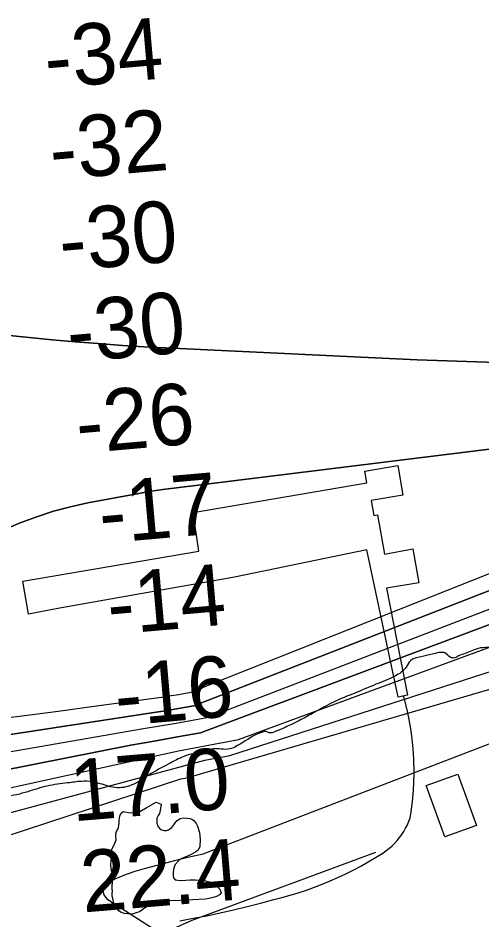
# Model space of a CAD drawing. Extents: x 3445503 to 3483459, y 540493 to 566012.
# Drawn here: x 3461210 to 3461717, y 549802 to 550787 of the extents above; entities that cross this region are included whole.
import ezdxf

# ---------------------------------------------------------------- set-up
doc = ezdxf.new("R2010")
doc.units = 0
for name, color, linetype in [('V-BLDG-OTLN', 7, 'Continuous'), ('V-CHAN-DOCK', 7, 'Continuous'), ('V-RIVR-EDGE', 7, 'Continuous'), ('V-RIVR-RANG', 7, 'Continuous'), ('V-ROAD-CNTR', 7, 'Continuous'), ('V-SITE-VEGE', 7, 'Continuous'), ('V-TOPO-DPTH', 7, 'Continuous'), ('V-TOPO-MINR', 7, 'Continuous'), ('V-TOPO-WATR', 7, 'Continuous')]:
    doc.layers.add(name, color=color, linetype=linetype)

msp = doc.modelspace()

# ---------------------------------------------------------------- linework, layer by layer
at = {"layer": 'V-BLDG-OTLN'}
msp.add_lwpolyline([(3461676.25, 549893.03), (3461655.88, 549949.03), (3461690.3, 549961.55), (3461710.67, 549905.55)], close=True, dxfattribs=at)
at = {"layer": 'V-CHAN-DOCK'}
msp.add_lwpolyline([(3461215.67, 550172.14), (3461407.7, 550204.78), (3461401.52, 550247.28), (3461590.94, 550279.44), (3461588.71, 550292.3), (3461624.73, 550298.51), (3461630.32, 550266.15), (3461595.83, 550260.2), (3461598.64, 550243.83), (3461602.83, 550244.55), (3461610.23, 550201.61), (3461641.13, 550207.49), (3461647.69, 550170.39), (3461612.55, 550164.39), (3461635.47, 550047.82), (3461625.24, 550045.47), (3461591.18, 550206.43), (3461446.78, 550176.54), (3461253.99, 550142.5), (3461221.73, 550135.99), (3461215.67, 550172.14)], dxfattribs=at)
at = {"layer": 'V-RIVR-EDGE'}
for points in [[(3462003.75, 550220.36), (3461995.59, 550218.5), (3461987.25, 550220.6), (3461977.55, 550232.1), (3461968.87, 550238.38), (3461961.92, 550239.44), (3461951.83, 550237.38), (3461942.09, 550233.58), (3461930.95, 550228.39), (3461924.68, 550221.45), (3461915.25, 550203.75), (3461912.11, 550199.93), (3461906.89, 550198.2), (3461903.06, 550195.43), (3461899.93, 550192.31), (3461893.98, 550179.12), (3461884.55, 550158.98), (3461876.18, 550149.26), (3461867.47, 550142.33), (3461855.29, 550137.15), (3461827.11, 550127.83), (3461811.47, 550129.26), (3461801.39, 550128.24), (3461788.17, 550124.11), (3461754.41, 550110.28), (3461738.75, 550103.37), (3461726.23, 550099.92), (3461715.1, 550099.26), (3461705.71, 550096.15), (3461691.09, 550090.62)], [(3461691.09, 550090.62), (3461685.18, 550088.21), (3461682.05, 550089.26), (3461676.15, 550093.79), (3461669.9, 550094.15), (3461662.25, 550092.43), (3461650.07, 550089.68), (3461638.59, 550085.19), (3461634.05, 550078.25), (3461621.86, 550068.55), (3461600.98, 550059.56), (3461578.71, 550050.23), (3461554, 550039.86), (3461533.46, 550028.79), (3461518.84, 550020.83), (3461501.79, 550012.53), (3461491.35, 550008.03), (3461484.39, 550006.66), (3461481.27, 550008.06), (3461477.1, 550007.37), (3461469.44, 550004.27), (3461447.16, 549991.11), (3461439.5, 549988.7), (3461429.77, 549989.07), (3461421.78, 549988.74), (3461411.69, 549986.33), (3461391.51, 549980.82), (3461375.15, 549972.86), (3461352.87, 549960.4), (3461336.86, 549950.71), (3461318.77, 549946.58), (3461308.7, 549948.35), (3461291.33, 549953.26), (3461279.51, 549953.63), (3461264.56, 549951.93), (3461242.3, 549948.51), (3461221.08, 549942.31), (3461196.38, 549936.8), (3461168.91, 549933.05), (3461154.3, 549928.57), (3461121.6, 549918.91), (3461097.92, 549904.72), (3461074.94, 549889.48), (3461062.75, 549878.39), (3461055.78, 549872.49), (3461050.91, 549872.5), (3461047.79, 549876.68), (3461040.51, 549882.26), (3461033.9, 549882.63), (3461022.08, 549881.27), (3461014.78, 549881.28), (3461005.41, 549885.48), (3460996.37, 549887.59), (3460985.59, 549887.27), (3460970.64, 549885.57), (3460956.39, 549886.3), (3460942.49, 549887.03), (3460929.28, 549886.36), (3460917.8, 549885), (3460903.55, 549884.69), (3460887.2, 549879.51), (3460852.76, 549869.52), (3460840.23, 549864.68), (3460821.1, 549862.3), (3460795.7, 549851.58), (3460790.47, 549846.03), (3460788.73, 549843.26), (3460784.9, 549842.22), (3460781.43, 549846.4), (3460776.92, 549847.81), (3460767.18, 549847.83), (3460736.22, 549838.17), (3460692.04, 549826.81), (3460656.91, 549817.16), (3460631.17, 549810.97), (3460623.87, 549810.29), (3460614.48, 549808.58), (3460594.3, 549804.8), (3460589.43, 549800.99), (3460582.12, 549796.49), (3460575.15, 549790.94), (3460546.62, 549782.67), (3460534.79, 549778.18), (3460511.85, 549776.15), (3460498.64, 549777.23), (3460487.86, 549777.26), (3460473.6, 549775.2), (3460462.12, 549770.71), (3460451.33, 549765.53), (3460445.07, 549765.89), (3460436.04, 549767.3), (3460430.13, 549766.97), (3460422.82, 549764.9), (3460399.86, 549756.61), (3460376.55, 549750.42), (3460361.59, 549743.85), (3460324.36, 549730.73), (3460287.48, 549717.61), (3460234.95, 549701.4), (3460200.85, 549691.06), (3460155.29, 549680.05), (3460083.28, 549663.19), (3459984.51, 549643.27), (3459950.42, 549636.4), (3459904.15, 549621.92), (3459887.45, 549616.05), (3459873.53, 549610.17), (3459867.95, 549603.93), (3459852.64, 549596.32), (3459825.85, 549587.35), (3459815.41, 549582.85), (3459807.76, 549581.83), (3459789.68, 549581.18), (3459770.55, 549576.36), (3459736.46, 549569.49), (3459697.16, 549562.29), (3459681.51, 549557.46), (3459673.16, 549556.79), (3459662.04, 549557.86), (3459646.4, 549557.89), (3459629.7, 549554.11), (3459606.39, 549545.48), (3459575.07, 549534.08), (3459541.33, 549524.78), (3459499.94, 549516.19), (3459471.07, 549510.35), (3459449.85, 549503.11), (3459421.33, 549495.88), (3459395.93, 549488.99), (3459373.32, 549483.13), (3459354.88, 549475.53), (3459342.71, 549473.48), (3459324.62, 549470.04), (3459296.1, 549462.12), (3459240.43, 549445.57), (3459208.42, 549433.48), (3459176.06, 549420.35), (3459163.88, 549414.82), (3459142.32, 549411.05), (3459129.45, 549408.65), (3459115.88, 549404.51), (3459080.05, 549395.56), (3459049.78, 549386.25), (3459013.61, 549378.34), (3458998.65, 549373.17), (3458977.43, 549365.92), (3458951.34, 549358.33), (3458937.75, 549345.51), (3458926.97, 549345.53), (3458917.24, 549347.29), (3458911.68, 549347.31), (3458881.41, 549338.69), (3458872.35, 549330.37), (3458862.96, 549327.61), (3458852.19, 549327.64), (3458812.52, 549312.1), (3458799.3, 549309.35), (3458789.55, 549304.5), (3458776.68, 549301.41), (3458769.01, 549300.67)]]:
    msp.add_spline(points, degree=3, dxfattribs=at)
at = {"layer": 'V-ROAD-CNTR'}
for points in [[(3461642.04, 549982.95), (3461642, 549983.65), (3461641.95, 549984.34), (3461641.9, 549985.04), (3461641.85, 549985.74), (3461641.81, 549986.43), (3461641.75, 549987.13), (3461641.7, 549987.82), (3461641.65, 549988.52), (3461641.59, 549989.22), (3461641.53, 549989.91), (3461641.47, 549990.61), (3461641.41, 549991.3), (3461641.35, 549992), (3461641.28, 549992.7), (3461641.21, 549993.39), (3461641.15, 549994.08), (3461641.08, 549994.78), (3461641.01, 549995.47), (3461640.94, 549996.17), (3461640.86, 549996.86), (3461640.79, 549997.56), (3461640.71, 549998.25), (3461640.63, 549998.94), (3461640.55, 549999.64), (3461640.47, 550000.33), (3461640.38, 550001.02), (3461640.3, 550001.72), (3461640.21, 550002.41), (3461640.12, 550003.1), (3461640.03, 550003.8), (3461639.94, 550004.49), (3461639.85, 550005.18), (3461639.75, 550005.87), (3461639.66, 550006.56), (3461639.56, 550007.25), (3461639.46, 550007.94), (3461639.36, 550008.63), (3461639.25, 550009.33), (3461639.15, 550010.02), (3461639.04, 550010.71), (3461638.94, 550011.4), (3461638.83, 550012.08), (3461638.71, 550012.78), (3461638.6, 550013.46), (3461638.49, 550014.15), (3461638.37, 550014.84), (3461638.26, 550015.53), (3461638.14, 550016.22), (3461638.02, 550016.9), (3461637.9, 550017.59), (3461637.77, 550018.28), (3461637.65, 550018.97), (3461637.52, 550019.65), (3461637.39, 550020.34), (3461637.26, 550021.03), (3461637.13, 550021.71), (3461637, 550022.4), (3461636.86, 550023.08), (3461636.73, 550023.77), (3461636.59, 550024.45), (3461636.45, 550025.13), (3461636.31, 550025.82), (3461636.17, 550026.5), (3461636.02, 550027.18), (3461635.88, 550027.87), (3461635.73, 550028.55), (3461635.58, 550029.23), (3461635.43, 550029.91), (3461635.28, 550030.59), (3461635.13, 550031.28), (3461634.97, 550031.96), (3461634.81, 550032.64), (3461634.66, 550033.32), (3461634.5, 550034), (3461634.34, 550034.68), (3461634.17, 550035.35), (3461634.01, 550036.03), (3461633.84, 550036.71), (3461633.68, 550037.39), (3461633.51, 550038.07), (3461633.34, 550038.74), (3461633.16, 550039.42), (3461632.99, 550040.1), (3461632.81, 550040.77), (3461632.64, 550041.45), (3461632.46, 550042.12), (3461632.28, 550042.8), (3461632.1, 550043.47), (3461631.92, 550044.14), (3461631.73, 550044.82), (3461631.54, 550045.49), (3461631.36, 550046.16), (3461631.17, 550046.83)], [(3461638.31, 549913.38), (3461638.43, 549914.07), (3461638.54, 549914.76), (3461638.66, 549915.45), (3461638.77, 549916.14), (3461638.88, 549916.83), (3461638.99, 549917.52), (3461639.09, 549918.21), (3461639.2, 549918.9), (3461639.3, 549919.59), (3461639.41, 549920.28), (3461639.5, 549920.97), (3461639.6, 549921.66), (3461639.7, 549922.35), (3461639.8, 549923.04), (3461639.89, 549923.74), (3461639.98, 549924.43), (3461640.07, 549925.12), (3461640.17, 549925.81), (3461640.25, 549926.51), (3461640.34, 549927.2), (3461640.42, 549927.89), (3461640.5, 549928.58), (3461640.59, 549929.28), (3461640.67, 549929.97), (3461640.74, 549930.67), (3461640.82, 549931.36), (3461640.9, 549932.05), (3461640.97, 549932.75), (3461641.04, 549933.44), (3461641.11, 549934.14), (3461641.18, 549934.83), (3461641.25, 549935.53), (3461641.31, 549936.22), (3461641.38, 549936.92), (3461641.44, 549937.61), (3461641.5, 549938.31), (3461641.56, 549939), (3461641.62, 549939.7), (3461641.67, 549940.4), (3461641.73, 549941.09), (3461641.78, 549941.79), (3461641.83, 549942.48), (3461641.88, 549943.18), (3461641.93, 549943.88), (3461641.97, 549944.57), (3461642.02, 549945.27), (3461642.06, 549945.97), (3461642.1, 549946.66), (3461642.14, 549947.36), (3461642.18, 549948.06), (3461642.22, 549948.76), (3461642.25, 549949.45), (3461642.28, 549950.15), (3461642.32, 549950.85), (3461642.35, 549951.55), (3461642.37, 549952.24), (3461642.4, 549952.94), (3461642.43, 549953.64), (3461642.45, 549954.34), (3461642.47, 549955.03), (3461642.49, 549955.73), (3461642.51, 549956.43), (3461642.53, 549957.13), (3461642.54, 549957.83), (3461642.56, 549958.52), (3461642.57, 549959.22), (3461642.58, 549959.92), (3461642.59, 549960.62), (3461642.6, 549961.32), (3461642.61, 549962.02), (3461642.61, 549962.71), (3461642.61, 549963.41), (3461642.61, 549964.11), (3461642.61, 549964.81), (3461642.61, 549965.51), (3461642.61, 549966.2), (3461642.6, 549966.9), (3461642.6, 549967.6), (3461642.59, 549968.3), (3461642.58, 549969), (3461642.56, 549969.7), (3461642.55, 549970.39), (3461642.54, 549971.09), (3461642.52, 549971.79), (3461642.5, 549972.49), (3461642.48, 549973.19), (3461642.46, 549973.88), (3461642.44, 549974.58), (3461642.42, 549975.28), (3461642.39, 549975.98), (3461642.36, 549976.67), (3461642.33, 549977.37), (3461642.3, 549978.07), (3461642.27, 549978.77), (3461642.23, 549979.46), (3461642.2, 549980.16), (3461642.16, 549980.86), (3461642.12, 549981.56), (3461642.08, 549982.25), (3461642.04, 549982.95)], [(3461460.33, 549816.92), (3461474.89, 549820.65), (3461489.4, 549824.58), (3461498.41, 549826.84), (3461507.36, 549829.31), (3461516.25, 549832), (3461525.08, 549834.91), (3461533.83, 549838.03), (3461542.5, 549841.36), (3461551.09, 549844.9), (3461559.59, 549848.64), (3461568, 549852.59), (3461576.3, 549856.75), (3461584.51, 549861.1), (3461592.61, 549865.66), (3461600.59, 549870.41), (3461608.45, 549875.35), (3461611.85, 549877.72), (3461615.11, 549880.28), (3461618.23, 549883.01), (3461621.19, 549885.9), (3461624, 549888.95), (3461626.64, 549892.15), (3461629.09, 549895.49), (3461631.37, 549898.95), (3461633.45, 549902.53), (3461635.34, 549906.22), (3461637.02, 549910.01), (3461638.31, 549913.38)], [(3461600.43, 549876.07), (3461399.95, 549801.75), (3461349.54, 549779.15), (3461326.84, 549765.66), (3461322.94, 549747.48), (3461332.79, 549704.31), (3461367.07, 549380.34), (3461390.26, 549169.8), (3461395.47, 549026.28), (3461404.8, 549002.72), (3461416.57, 548976.8), (3461423.05, 548963.98), (3461470.57, 548909.59), (3461553.88, 548854.39), (3461611.73, 548807.63)], [(3461386.83, 549801.43), (3461401.61, 549804.11), (3461416.36, 549806.99), (3461431.06, 549810.09), (3461445.72, 549813.4), (3461460.33, 549816.92)]]:
    msp.add_lwpolyline(points, dxfattribs=at)
at = {"layer": 'V-SITE-VEGE'}
for points in [[(3461325.31, 549920.76), (3461332.67, 549919.42), (3461343.4, 549920.65), (3461350.23, 549924.77), (3461361.31, 549931.08), (3461366.75, 549928.79), (3461365.61, 549921.68)], [(3461365.61, 549921.68), (3461364.75, 549918.49), (3461363.45, 549916.31), (3461362.01, 549913.26), (3461362.03, 549907.9), (3461363.49, 549903.85), (3461365.96, 549901.1), (3461369.73, 549899.95), (3461372.34, 549899.96), (3461374.81, 549900.69), (3461377.84, 549903.02), (3461379.58, 549905.05), (3461382.03, 549908.4), (3461383.76, 549910.57), (3461387.53, 549912.91), (3461390.71, 549913.64), (3461395.06, 549913.51), (3461397.82, 549913.08), (3461400.87, 549911.93), (3461402.46, 549910.63), (3461404.79, 549907.59), (3461406.25, 549904.55), (3461408.3, 549897.74), (3461409.34, 549890.21), (3461408.93, 549882.38), (3461407.05, 549878.46), (3461404.59, 549876.57), (3461399.24, 549873.8), (3461395.19, 549871.9), (3461389.25, 549869.42), (3461385.77, 549867.38), (3461381.73, 549863.02), (3461380.29, 549859.39), (3461379.73, 549854.17), (3461379.74, 549850.69), (3461380.18, 549848.23), (3461381.92, 549846.2), (3461384.97, 549845.63), (3461388.74, 549845.5), (3461398.16, 549846.11), (3461403.67, 549846.13), (3461407.58, 549845.8), (3461413.67, 549845.28), (3461417.59, 549844.43), (3461423.1, 549842.7), (3461426.44, 549840.39), (3461430.52, 549836.06), (3461432.27, 549832), (3461430.24, 549829.82), (3461426.92, 549828.07), (3461421.85, 549826.32), (3461419.09, 549825.59), (3461415.04, 549824.99), (3461400.83, 549824.37), (3461387.21, 549823.46), (3461376.48, 549823.29), (3461364.74, 549822.67), (3461358.66, 549820.77), (3461354.75, 549818.88), (3461349.69, 549815.96), (3461342.89, 549811.3), (3461340.28, 549810.28), (3461336.08, 549808.96), (3461333.62, 549808.81), (3461326.66, 549809.51), (3461323.03, 549810.37), (3461320.41, 549812.25), (3461318.52, 549814.42), (3461317.07, 549816.59), (3461315.03, 549820.79), (3461313.71, 549825.71), (3461313.12, 549828.18), (3461313.11, 549830.93), (3461313.68, 549834.12), (3461313.24, 549836), (3461313.23, 549839.48), (3461313.51, 549842.82), (3461313.5, 549845.28), (3461313.5, 549848.03), (3461313.2, 549850.35), (3461313.19, 549853.98), (3461312.02, 549857.75), (3461311.86, 549863.11), (3461312, 549866.15), (3461312.42, 549870.07), (3461312.41, 549872.09), (3461312.54, 549878.47), (3461313.83, 549881.95), (3461315.28, 549884.43), (3461317.43, 549889.94), (3461317.28, 549894), (3461316.98, 549896.32), (3461317.7, 549898.93), (3461319, 549900.53), (3461320.15, 549903.43), (3461320.29, 549905.46), (3461320.71, 549908.79), (3461320.85, 549911.26), (3461321.42, 549915.61), (3461322.71, 549918.37), (3461325.31, 549920.76)]]:
    msp.add_lwpolyline(points, dxfattribs=at)
at = {"layer": 'V-TOPO-DPTH'}
for points in [[(3460826.61, 549947.36), (3461361.19, 550029.12), (3461371.44, 550030.75), (3461381.68, 550032.46), (3461391.9, 550034.29), (3461402.1, 550036.21), (3462106.66, 550310.78), (3462139.67, 550316.11), (3462172.7, 550321.33), (3462204.17, 550326.22), (3462244.98, 550332.83), (3462841.69, 550452.28), (3463001.94, 550483.79), (3463015.58, 550486.53), (3463029.21, 550489.34), (3463042.81, 550492.26), (3463056.4, 550495.25), (3463082.34, 550501.06), (3463096.66, 550504.41), (3463110.93, 550507.93), (3463641.78, 550595.69), (3463666.23, 550597.32), (3463690.7, 550598.76), (3463850.95, 550607.3)], [(3463850.95, 550607.3), (3463690.7, 550598.76), (3463666.23, 550597.32), (3463641.78, 550595.69), (3463110.93, 550507.93), (3463096.66, 550504.41), (3463082.34, 550501.06), (3463056.4, 550495.25), (3463042.81, 550492.26), (3463029.21, 550489.34), (3463015.58, 550486.53), (3463001.94, 550483.79), (3462841.69, 550452.28), (3462244.98, 550332.83), (3462204.17, 550326.22), (3462172.7, 550321.33), (3462139.67, 550316.11), (3462106.66, 550310.78), (3461402.1, 550036.21), (3461391.9, 550034.29), (3461381.68, 550032.46), (3461371.44, 550030.75), (3461361.19, 550029.12), (3460826.61, 549947.36)], [(3463007.24, 550600.48), (3462178.76, 550435.51), (3462121.15, 550426.86), (3462111.16, 550425.5), (3462101.14, 550424.32), (3462091.1, 550423.42), (3462081.04, 550422.71), (3461949.53, 550415.25), (3461873.7, 550412.14), (3461797.86, 550410.6), (3461722.01, 550411.43), (3461646.15, 550413.83), (3461371.47, 550426.82), (3461359.67, 550427.42), (3461347.87, 550428.08), (3461336.08, 550428.82), (3461324.3, 550429.61), (3461297.72, 550431.5), (3461272.66, 550433.43), (3461247.62, 550435.58), (3461222.6, 550438.03), (3461197.61, 550440.69)], [(3463007.24, 550600.48), (3462178.76, 550435.51), (3462121.15, 550426.86), (3462111.16, 550425.5), (3462101.14, 550424.32), (3462091.1, 550423.42), (3462081.04, 550422.71), (3461949.53, 550415.25), (3461873.7, 550412.14), (3461797.86, 550410.6), (3461722.01, 550411.43), (3461646.15, 550413.83), (3461371.47, 550426.82), (3461359.67, 550427.42), (3461347.87, 550428.08), (3461336.08, 550428.82), (3461324.3, 550429.61), (3461297.72, 550431.5), (3461272.66, 550433.43), (3461247.62, 550435.58), (3461222.6, 550438.03), (3461197.61, 550440.69)], [(3460796.68, 549887), (3461333.7, 549993.24), (3461359, 549997.61), (3461384.27, 550002.09), (3461409.51, 550006.76), (3462097.68, 550264.71), (3462108.77, 550266.64), (3462119.87, 550268.5), (3462864.92, 550401.86), (3462898.89, 550408.81), (3462949.81, 550419.38), (3462966.81, 550422.78), (3462983.82, 550426.13), (3462991.05, 550427.53), (3463642.04, 550570.24), (3463653.7, 550570.91), (3463665.37, 550571.48), (3464200.45, 550593.79)], [(3464200.45, 550593.79), (3463665.37, 550571.48), (3463653.7, 550570.91), (3463642.04, 550570.24), (3462991.05, 550427.53), (3462983.82, 550426.13), (3462966.81, 550422.78), (3462949.81, 550419.38), (3462898.89, 550408.81), (3462864.92, 550401.86), (3462119.87, 550268.5), (3462108.77, 550266.64), (3462097.68, 550264.71), (3461409.51, 550006.76), (3461384.27, 550002.09), (3461359, 549997.61), (3461333.7, 549993.24), (3460796.68, 549887)], [(3459211.38, 549345.72), (3459924.71, 549586.06), (3459936.94, 549589.12), (3460800.63, 549811.2), (3461414.15, 549976.77), (3461441.4, 549981.97), (3462062.16, 550182.04), (3462087.24, 550188.76), (3462112.44, 550194.95), (3462137.83, 550200.35), (3463061.3, 550371.99), (3463612.81, 550520.65), (3463627.71, 550525.32), (3463642.71, 550529.62), (3463657.86, 550533.37), (3463673.11, 550536.73), (3463688.48, 550539.38), (3463703.91, 550541.45), (3463719.44, 550542.63), (3463735.03, 550543.24)], [(3462841.11, 550514.77), (3462323.66, 550406.99), (3462173.91, 550379.16), (3462138.91, 550372.86), (3462103.86, 550366.84), (3462068.74, 550361.22), (3462033.58, 550355.87), (3461998.36, 550350.85), (3461963.13, 550345.99), (3461927.86, 550341.36), (3461892.57, 550336.89), (3461380.43, 550273.82), (3461370.85, 550272.55), (3461361.3, 550271.17), (3461351.77, 550269.6), (3461342.26, 550267.92), (3461286.68, 550257.57), (3461267.79, 550253.44), (3461249.13, 550248.55), (3461230.8, 550242.51), (3461212.7, 550235.71), (3461194.82, 550228.22)], [(3461194.82, 550228.22), (3461212.7, 550235.71), (3461230.8, 550242.51), (3461249.13, 550248.55), (3461267.79, 550253.44), (3461286.68, 550257.57), (3461342.26, 550267.92), (3461351.77, 550269.6), (3461361.3, 550271.17), (3461370.85, 550272.55), (3461380.43, 550273.82), (3461892.57, 550336.89), (3461927.86, 550341.36), (3461963.13, 550345.99), (3461998.36, 550350.85), (3462033.58, 550355.87), (3462068.74, 550361.22), (3462103.86, 550366.84), (3462138.91, 550372.86), (3462173.91, 550379.16), (3462323.66, 550406.99), (3462841.11, 550514.77)]]:
    msp.add_lwpolyline(points, dxfattribs=at)
at = {"layer": 'V-TOPO-MINR'}
for points in [[(3460826.61, 549947.36), (3461361.19, 550029.12), (3461371.44, 550030.75), (3461381.68, 550032.46), (3461391.9, 550034.29), (3461402.1, 550036.21), (3462106.66, 550310.78), (3462139.67, 550316.11), (3462172.7, 550321.33), (3462204.17, 550326.22), (3462244.98, 550332.83), (3462841.69, 550452.28), (3463001.94, 550483.79), (3463015.58, 550486.53), (3463029.21, 550489.34), (3463042.81, 550492.26), (3463056.4, 550495.25), (3463082.34, 550501.06), (3463096.66, 550504.41), (3463110.93, 550507.93), (3463641.78, 550595.69), (3463666.23, 550597.32), (3463690.7, 550598.76), (3463850.95, 550607.3)], [(3460819.02, 549919.51), (3461347.41, 550011.27), (3461365.2, 550014.22), (3461382.97, 550017.29), (3461400.71, 550020.52), (3461418.43, 550023.87), (3462107.7, 550289.11), (3462129.95, 550292.77), (3462152.21, 550296.35), (3463030.72, 550462.58), (3463057.52, 550468.3), (3463084.29, 550474.15), (3463139.15, 550486.38), (3463641.91, 550582.76), (3463659.88, 550583.88), (3463677.85, 550584.84), (3463985.31, 550599.4)], [(3461197.61, 550440.69), (3461222.6, 550438.03), (3461247.62, 550435.58), (3461272.66, 550433.43), (3461297.72, 550431.5), (3461324.3, 550429.61), (3461336.08, 550428.82), (3461347.87, 550428.08), (3461359.67, 550427.42), (3461371.47, 550426.82), (3461646.15, 550413.83), (3461722.01, 550411.43), (3461797.86, 550410.6), (3461873.7, 550412.14), (3461949.53, 550415.25), (3462081.04, 550422.71), (3462091.1, 550423.42), (3462101.14, 550424.32), (3462111.16, 550425.5), (3462121.15, 550426.86), (3462178.76, 550435.51), (3463007.24, 550600.48)], [(3460773.79, 549852.53), (3461385.57, 549986.88), (3461418.29, 549993.01), (3461451, 549999.24), (3462105.17, 550239.69), (3462107.58, 550240.52), (3462110, 550241.3), (3462112.44, 550242.02), (3462114.9, 550242.69), (3462117.37, 550243.29), (3462119.85, 550243.85), (3462122.35, 550244.34), (3462124.86, 550244.78), (3462129.36, 550245.52), (3462132.54, 550246.04), (3462135.72, 550246.56), (3462138.9, 550247.09), (3463034.12, 550404.13), (3463040.52, 550405.37), (3463046.91, 550406.63), (3463653.21, 550558.59), (3464432.27, 550586.79)], [(3459211.38, 549345.72), (3459924.71, 549586.06), (3459936.94, 549589.12), (3460800.63, 549811.2), (3461414.15, 549976.77), (3461441.4, 549981.97), (3462062.16, 550182.04), (3462087.24, 550188.76), (3462112.44, 550194.95), (3462137.83, 550200.35), (3463061.3, 550371.99), (3463612.81, 550520.65), (3463627.71, 550525.32), (3463642.71, 550529.62), (3463657.86, 550533.37), (3463673.11, 550536.73), (3463688.48, 550539.38), (3463703.91, 550541.45), (3463719.44, 550542.63), (3463735.03, 550543.24)], [(3460771.44, 549971.49), (3461212, 550024.88), (3461254.12, 550030.39), (3461296.23, 550036.04), (3461375.03, 550046.79), (3461377.72, 550047.18), (3461380.4, 550047.6), (3461383.08, 550048.07), (3461385.75, 550048.56), (3461402.47, 550051.81), (3461404.55, 550052.33), (3461406.56, 550053), (3461410.37, 550054.91), (3461411.7, 550056.22), (3462105.63, 550332), (3462122.1, 550334.61), (3462138.59, 550337.17), (3462141.52, 550337.62), (3462156.53, 550340.02), (3462171.51, 550342.55), (3462186.46, 550345.27), (3463031.03, 550517.1)], [(3461194.82, 550228.22), (3461212.7, 550235.71), (3461230.8, 550242.51), (3461249.13, 550248.55), (3461267.79, 550253.44), (3461286.68, 550257.57), (3461342.26, 550267.92), (3461351.77, 550269.6), (3461361.3, 550271.17), (3461370.85, 550272.55), (3461380.43, 550273.82), (3461892.57, 550336.89), (3461927.86, 550341.36), (3461963.13, 550345.99), (3461998.36, 550350.85), (3462033.58, 550355.87), (3462068.74, 550361.22), (3462103.86, 550366.84), (3462138.91, 550372.86), (3462173.91, 550379.16), (3462323.66, 550406.99), (3462841.11, 550514.77)], [(3459155.64, 549293.25), (3459905.81, 549540.06), (3459920.2, 549545.16), (3459934.63, 549550.14), (3459949.08, 549555.05), (3460803.93, 549764.42), (3461388.2, 549956.36), (3461392.75, 549957.21), (3461397.29, 549958.07), (3462102.29, 550164.56), (3462113.64, 550166.95), (3462125.07, 550168.97), (3462136.55, 550170.74), (3463026.5, 550338.47), (3463037.8, 550339.99), (3463049.11, 550341.47), (3463060.43, 550342.92), (3463631.14, 550468.86), (3463643.23, 550470.52), (3463655.39, 550471.51), (3463667.59, 550472.05), (3464480.31, 550485.96)], [(3461397.55, 549766.98), (3461308.28, 549824.43), (3461304.5, 549829.69), (3461303.07, 549834.79), (3461305.17, 549839.65), (3461309.62, 549844.35), (3461319.07, 549848.47), (3461328.64, 549852.24), (3461338.39, 549855.5), (3461348.27, 549858.42), (3461378.69, 549866.52), (3461387.12, 549868.67), (3461395.57, 549870.72), (3461404.06, 549872.6), (3461412.58, 549874.37), (3462112.46, 550143.93), (3462112.52, 550144.01), (3462112.73, 550144.24), (3462112.81, 550144.3), (3462114.42, 550144.73), (3462114.83, 550144.8), (3462115.04, 550144.83), (3463032.58, 550316.44)]]:
    msp.add_lwpolyline(points, dxfattribs=at)
at = {"layer": 'V-TOPO-WATR'}
msp.add_lwpolyline([(3460796.68, 549887), (3461333.7, 549993.24), (3461359, 549997.61), (3461384.27, 550002.09), (3461409.51, 550006.76), (3462097.68, 550264.71), (3462108.77, 550266.64), (3462119.87, 550268.5), (3462864.92, 550401.86), (3462898.89, 550408.81), (3462949.81, 550419.38), (3462966.81, 550422.78), (3462983.82, 550426.13), (3462991.05, 550427.53), (3463642.04, 550570.24), (3463653.7, 550570.91), (3463665.37, 550571.48), (3464200.45, 550593.79)], dxfattribs=at)

# ---------------------------------------------------------------- texts
at = {"layer": 'V-RIVR-RANG'}
for s, rotation, p in [('-34', 5.03083, (3461241.77, 550709.85)), ('-32', 5.03083, (3461247.4, 550609.96)), ('-30', 5.03083, (3461257.76, 550510.48)), ('-30', 5.03083, (3461266.28, 550410.85)), ('-26', 5.03083, (3461276.12, 550311.33)), ('-17', 5.03083, (3461301.19, 550213.15)), ('-14', 5.03083, (3461310.25, 550113.56)), ('-16', 5.03083, (3461318.51, 550013.9)), ('17.0', 4.74833, (3461270.06, 549909.85)), ('22.4', 4.74833, (3461281.47, 549810.45))]:
    msp.add_text(s, height=67, rotation=rotation, dxfattribs=at).set_placement(p)

doc.saveas('drawing.dxf')
